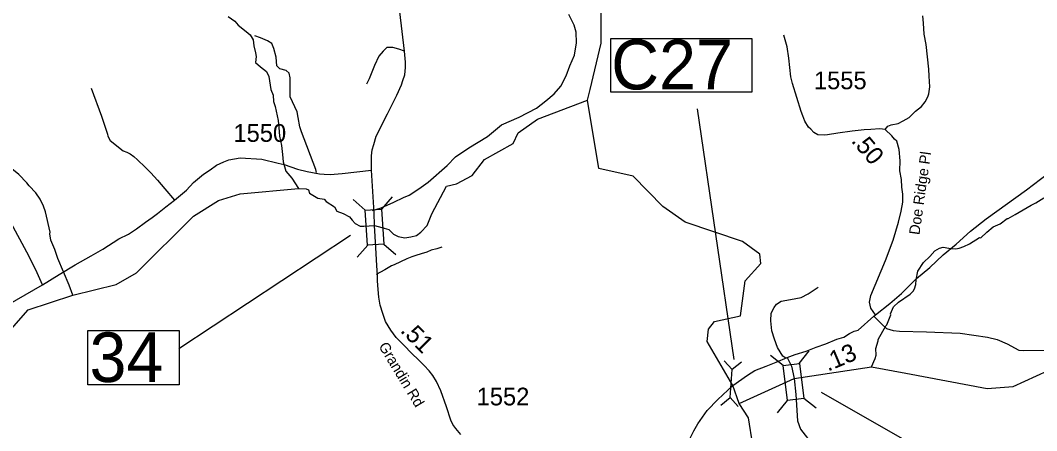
# Model space of a CAD drawing. Extents: x 1159738 to 1321356, y 736314 to 882035.
# Drawn here: x 1285565 to 1292734, y 825517 to 828411 of the extents above; entities that cross this region are included whole.
import ezdxf

# ---------------------------------------------------------------- set-up
doc = ezdxf.new("R2010")
doc.units = 0
for name, color, linetype in [('Exist Hydrographic Creek Single Shore', 7, 'Continuous'), ('Exist Hydrographic Misc Water Feature', 7, 'Continuous'), ('Exist Road Non-System Type 51', 7, 'Continuous'), ('Exist Road Primary NC Attributed', 7, 'Continuous'), ('Exist Road Primary NC Mileage Hundredths English Label', 7, 'Continuous'), ('Exist Road Primary NC Structure Culvert CELL', 7, 'Continuous'), ('Exist Road Primary NC Structure Culvert Number Label', 7, 'Continuous'), ('Exist Road Secondary Mileage Hundredths English Label', 7, 'Continuous'), ('Exist Road Secondary Structure Standard Bridge CELL', 7, 'Continuous'), ('Exist Road Secondary Structure Standard Bridge Number Label', 7, 'Continuous'), ('Exist Road Secondary Type 41 Attributed', 7, 'Continuous'), ('Exist Road Secondary Type 51 Attributed', 7, 'Continuous'), ('Exist Road Secondary Type 51 Label', 7, 'Continuous'), ('Exist Road Secondary Type 51 Number Label', 7, 'Continuous')]:
    doc.layers.add(name, color=color, linetype=linetype)

msp = doc.modelspace()

# ---------------------------------------------------------------- linework, layer by layer
at = {"layer": 'Exist Hydrographic Creek Single Shore'}
for points in [[(1289566.9, 827847.4), (1289584.9, 827922.5), (1289663, 828250.1), (1289663, 828657.6), (1289730.9, 828776.4), (1289766.8, 828884), (1289886.9, 829022.8), (1289947.9, 829123.3), (1290625.9, 829881.2), (1290759.9, 830262.5), (1290760.8, 830620.3), (1290821.8, 830727.5), (1291218.8, 830959.1), (1291529.9, 831376.3), (1291833.9, 831550.8), (1291894.9, 831634.9), (1291922.9, 831775.5), (1292044.9, 831996.3), (1292134.9, 832588.6), (1292131.8, 832838.2), (1292078.8, 833029.6)], [(1289041.9, 827542.8), (1289076.9, 827617.6), (1289212.9, 827713.3), (1289566.9, 827847.4)], [(1290589.9, 825834.6), (1290409, 826146.5), (1290418.9, 826231.6), (1290462, 826286.6), (1290645.9, 826325.6), (1290677, 826574.5), (1290788.9, 826697), (1290781.9, 826762.7), (1290658.9, 826850.5), (1290253.9, 826986.7), (1290097.9, 827098.2), (1289886.9, 827312.5), (1289646, 827366.5), (1289566.9, 827847.4)], [(1288062.5, 826965), (1288115.5, 826950.3), (1288165.7, 826935.1), (1288198.4, 826903.2), (1288229.5, 826885.7), (1288277.3, 826876.1), (1288319.6, 826883.3), (1288359, 826892.5), (1288389.3, 826916.4), (1288435.5, 826965), (1288469, 827045.5), (1288570.7, 827242), (1288642.9, 827258.6), (1288752.9, 827315.5), (1288838.9, 827428.7), (1289041.9, 827542.8)], [(1285249.8, 825948), (1285621.1, 826368.3), (1285935.3, 826473.6), (1286240.9, 826548.6), (1286384.9, 826631.1), (1286785.9, 827030), (1286963.9, 827141.4), (1287114.9, 827187.6), (1287526.8, 827223.8), (1287581, 827223.3), (1287598.6, 827214.5), (1287605.7, 827193), (1287664.7, 827157.9), (1287707.8, 827149.2), (1287723.7, 827134), (1287781.8, 827096.1), (1287799, 827065.1), (1287842.9, 827049.1), (1287888.3, 827026), (1287906.5, 827002.5), (1287928.2, 826979), (1287961.6, 826959.8), (1287987.5, 826958.9), (1288062.5, 826965)], [(1291023.4, 825885.1), (1291568.3, 825966.9), (1291811.9, 825921.4), (1292384.9, 825814.7), (1292569, 825827.4), (1292898, 825978.4), (1293472, 825947.2), (1293731.9, 825981.3), (1293890.9, 826037.2), (1293975, 826035.6)], [(1290635.6, 825709.4), (1290589.9, 825834.6)], [(1290635.6, 825709.4), (1291023.4, 825885.1)], [(1289088.9, 821967.9), (1289075, 822427.8), (1289340.9, 823072.4), (1289437, 823270.7), (1289438.2, 823496.2), (1289728, 823553.7), (1290904.3, 824116.3), (1290985.4, 824250.2), (1291030.2, 824463.7), (1290971.9, 824658), (1290821.9, 824986), (1290732.9, 825414.6), (1290700.7, 825607.4), (1290635.6, 825709.4)]]:
    msp.add_lwpolyline(points, dxfattribs=at)
at = {"layer": 'Exist Hydrographic Misc Water Feature'}
for points in [[(1287030.6, 828439.3), (1287077.7, 828405), (1287101.3, 828377.1), (1287158.6, 828332.6), (1287186.5, 828309.1), (1287207.9, 828272.6), (1287212.2, 828231.8), (1287225, 828182.5), (1287229.3, 828156.8), (1287225, 828113.9), (1287259.3, 828083.8), (1287302.2, 828049.5), (1287317.2, 828015.2), (1287332.2, 827923), (1287349.4, 827882.2), (1287351.5, 827839.3), (1287361.9, 827803.7), (1287383.3, 827705), (1287387.6, 827655.7), (1287394.1, 827593.5), (1287406.9, 827529.1), (1287415.5, 827464.8), (1287419.8, 827413.3), (1287439, 827346.1), (1287479.7, 827296.7), (1287526.8, 827223.8)], [(1285935.3, 826473.6), (1285909.9, 826543.6), (1285829.5, 826730.1), (1285809.2, 826793.5), (1285781.4, 826859.7), (1285773, 826905.8), (1285775.2, 826915.8), (1285743.6, 827060.9), (1285728.9, 827101.4), (1285704.3, 827150.1), (1285673.7, 827195.1), (1285627.1, 827244.5), (1285611.8, 827265), (1285555.5, 827322.8), (1285493, 827372.8), (1285447.8, 827393.7), (1285373.2, 827446.6), (1285363.6, 827458.9), (1285329.5, 827521.9), (1285240.5, 827651.2)], [(1291568.3, 825966.9), (1291594.9, 826025.2), (1291601.6, 826049), (1291599.1, 826097.1), (1291616.5, 826151.3), (1291615.1, 826160.6), (1291670.4, 826255.8), (1291678.1, 826262.6), (1291704.4, 826333.8), (1291702.6, 826341.9), (1291724.1, 826389.2), (1291759.1, 826424.1), (1291842.9, 826479.5), (1291863.5, 826500.8), (1291872, 826516.6), (1291881, 826548.3), (1291884, 826580.2), (1291895.9, 826641), (1291935.7, 826702.6), (1291981, 826745.2), (1292016.3, 826784.1), (1292048.9, 826803.1), (1292075.1, 826810.2), (1292114.9, 826805), (1292122.8, 826800.8), (1292162.8, 826799.5), (1292187, 826804.8), (1292219.3, 826815.7), (1292259.9, 826834.4), (1292331.2, 826878.2), (1292341.3, 826877.9), (1292382.1, 826917.8), (1292427.7, 826955.2), (1292476.6, 826976.7), (1292525.4, 827012.2), (1292533.5, 827013.9), (1292582.3, 827040.4), (1292694.4, 827106.9), (1292728.9, 827123.8), (1292784, 827158.1)]]:
    msp.add_lwpolyline(points, dxfattribs=at)
at = {"layer": 'Exist Road Non-System Type 51'}
for points in [[(1288050, 827069.9), (1288109.7, 827088.6), (1288200.4, 827128.4), (1288267.5, 827160.7), (1288307.2, 827176.9), (1288376.8, 827221.6), (1288441.4, 827270.1), (1288575.6, 827388.2), (1288634, 827447.9), (1288728.4, 827511.3), (1288859.4, 827592.5), (1288960, 827673.3), (1289083, 827728), (1289207.2, 827792.6), (1289273.1, 827843.6), (1289330.2, 827893.4), (1289377.5, 827945.6), (1289414.7, 828020.2), (1289440.6, 828090.4), (1289474.2, 828165), (1289489.1, 828252), (1289486.6, 828327.9), (1289472.9, 828377.6), (1289434.4, 828453.4)], [(1291664.6, 827640.3), (1291683.8, 827663.6), (1291708, 827674.7), (1291756.5, 827682.8), (1291792.8, 827703), (1291834.2, 827726.2), (1291879.6, 827770.7), (1291921, 827804), (1291947.3, 827835.3), (1291965.5, 827870.7), (1291972.5, 827892.9), (1291980.6, 827942.4), (1291976.6, 828017.2), (1291974.5, 828065.7), (1291955.4, 828239.7), (1291940.2, 828314.4), (1291936.2, 828391.2), (1291931.1, 828443.8)], [(1287654.1, 827337), (1287650.8, 827358.3), (1287549.3, 827623.5), (1287535.8, 827660.4), (1287525.9, 827725.2), (1287517.8, 827766.6), (1287467.8, 827871.1), (1287467.8, 827917.2), (1287469.5, 827963.3), (1287467.8, 828005.9), (1287462.4, 828039.6), (1287441.2, 828057.3), (1287395.1, 828068), (1287375.6, 828091), (1287370.3, 828151.3), (1287354.3, 828211.7), (1287338.4, 828248.9), (1287308.2, 828266.7), (1287258.6, 828287.9), (1287219.6, 828302.1)], [(1288275.7, 828194.3), (1288234.9, 828206.7), (1288192.3, 828219.1), (1288149.8, 828219.1), (1288125, 828194.3), (1288093.1, 828158.8), (1288062.9, 828093.2), (1288025.7, 827999.2), (1288006.2, 827961.9)], [(1286063.9, 827932.3), (1286138.3, 827735.4), (1286179.1, 827608.7), (1286182.9, 827594.6), (1286198.6, 827563.3), (1286291.8, 827490.8), (1286317.6, 827482.2), (1286339.4, 827469.6), (1286365, 827451.1), (1286392.3, 827426.3), (1286445.1, 827375), (1286486.2, 827336), (1286532.9, 827282.8), (1286585.5, 827221.5), (1286653.9, 827143)], [(1285721.2, 826546.3), (1285674.7, 826650.2), (1285611.2, 826775.8), (1285498.1, 826985.1), (1285428.3, 827102.9), (1285398.9, 827135.5), (1285369.5, 827144.8), (1285316.8, 827155.6), (1285279.6, 827157.2), (1285219.2, 827146.3), (1285186.6, 827140.1), (1285171.1, 827137), (1285093.7, 827126.2), (1285037.9, 827118.4), (1284988.3, 827112.2), (1284951.1, 827109.1), (1284896.9, 827112.2), (1284836.5, 827130.8), (1284692.4, 827253.3), (1284613.3, 827324.6)], [(1288538.6, 826811.4), (1288502.3, 826800.3), (1288462.1, 826789.1), (1288431.8, 826775.9), (1288393.4, 826764.8), (1288355.1, 826751.8), (1288326.9, 826742.4), (1288290.4, 826729.3), (1288246, 826708.4), (1288201.5, 826687.4), (1288183.2, 826680), (1288136.6, 826651.1), (1288075.7, 826618.5)], [(1290964, 826027.8), (1290942.6, 826041.6), (1290906.7, 826104.2), (1290883.8, 826163), (1290867, 826220.3), (1290858.6, 826290.6), (1290862.5, 826344.5), (1290882.4, 826385.8), (1290899.9, 826409.4), (1290932.7, 826430.8), (1290997.6, 826440.8), (1291072.4, 826455.3), (1291122.1, 826482), (1291151.6, 826499.9), (1291192.8, 826528.2)]]:
    msp.add_lwpolyline(points, dxfattribs=at)
at = {"layer": 'Exist Road Primary NC Attributed'}
for points in [[(1291597.3, 826333.1), (1291697.8, 826414.8), (1291779.6, 826484.8), (1291885.4, 826589.2), (1291979.4, 826666.9), (1292074.5, 826757.4), (1292166.3, 826833.2), (1292268.4, 826923.5), (1292377.1, 827009.9), (1292662.3, 827216), (1292811.3, 827329.2), (1292983.9, 827460.3), (1293335.2, 827726.9), (1293477.5, 827835.7), (1293630.9, 827954.1), (1293722, 828026), (1293817.4, 828100.5), (1293897.4, 828159.7), (1294079.6, 828282.9), (1294359.9, 828487.9)], [(1291586.3, 826324.1), (1291597.3, 826333.1)], [(1290973.9, 826032), (1291031.1, 826055.1), (1291108.3, 826078.2), (1291179, 826106.9), (1291246.3, 826129.4), (1291325.1, 826162), (1291374.4, 826177.3), (1291414.2, 826202.7), (1291447.2, 826217.8), (1291474.3, 826225), (1291586.3, 826324.1)], [(1289404.6, 824497.9), (1289593.4, 824645.8), (1289898.6, 824904.8), (1290021.8, 825005), (1290076.9, 825070.5), (1290160.2, 825205.8), (1290315.3, 825515.7), (1290343.2, 825565.6), (1290377.1, 825611.5), (1290411, 825659.4), (1290484.8, 825737.2), (1290589.9, 825834.6), (1290694.2, 825908.8), (1290746, 825940.8), (1290825, 825972), (1290896.8, 825999.5), (1290973.9, 826032)]]:
    msp.add_lwpolyline(points, dxfattribs=at)
at = {"layer": 'Exist Road Primary NC Structure Culvert CELL'}
for p, q in [((1290530.7, 826009.3), (1290586.7, 825947.6)), ((1290651.3, 826000.1), (1290586.7, 825947.6)), ((1290571.6, 825749.8), (1290586.7, 825947.6)), ((1290507, 825697.2), (1290571.6, 825749.8)), ((1290627.6, 825688.1), (1290571.6, 825749.8))]:
    msp.add_line(p, q, dxfattribs=at)
at = {"layer": 'Exist Road Primary NC Structure Culvert Number Label'}
msp.add_line((1290600, 826019.2), (1290340.6, 827786), dxfattribs=at)
msp.add_lwpolyline([(1289729.5, 828283.9), (1290724.9, 828283.9), (1290724.9, 827904), (1289729.5, 827904)], close=True, dxfattribs=at)
at = {"layer": 'Exist Road Secondary Structure Standard Bridge CELL'}
for p, q in [((1287912.3, 827146.5), (1287997.6, 827072.1)), ((1288187.5, 827165.4), (1288113.1, 827080.1)), ((1288129.5, 826832.7), (1288214.8, 826758.4)), ((1288016.6, 826825), (1287942.3, 826739.7)), ((1290946.7, 825976.8), (1290857.6, 826046.7)), ((1291059, 825990.4), (1291128.9, 826079.4)), ((1290906, 825641.6), (1290975.8, 825730.7)), ((1291179.8, 825674.7), (1291090.8, 825744.5))]:
    msp.add_line(p, q, dxfattribs=at)
for points in [[(1288113.1, 827080.1), (1288130.1, 826832.8), (1288014.5, 826824.8), (1287997.6, 827072.1)], [(1290975.8, 825730.7), (1290946.1, 825976.8), (1291061.1, 825990.6), (1291090.8, 825744.5)]]:
    msp.add_lwpolyline(points, close=True, dxfattribs=at)
at = {"layer": 'Exist Road Secondary Structure Standard Bridge Number Label'}
msp.add_line((1287895.1, 826894.1), (1286684.5, 826093.5), dxfattribs=at)
msp.add_lwpolyline([(1286040.9, 826222.5), (1286685, 826222.5), (1286685, 825840.2), (1286040.9, 825840.2)], close=True, dxfattribs=at)
msp.add_lwpolyline([(1291214.7, 825788.1), (1292357.1, 825135.3), (1293377.1, 823646.1)], dxfattribs=at)
at = {"layer": 'Exist Road Secondary Type 41 Attributed'}
for points in [[(1290973.9, 826032), (1291003.8, 825971.2), (1291023.4, 825885.1)], [(1291023.4, 825885.1), (1291035.3, 825772.6), (1291047.5, 825585.7), (1291068.3, 825527.1), (1291160.4, 825408.7)]]:
    msp.add_lwpolyline(points, dxfattribs=at)
at = {"layer": 'Exist Road Secondary Type 51 Attributed'}
for points in [[(1288043, 827353.6), (1288041.8, 827456), (1288047.7, 827497.1), (1288057.7, 827535), (1288075.2, 827594.7), (1288155.7, 827752.6), (1288220.5, 827884.1), (1288254.6, 827956.6), (1288263.4, 827987), (1288276.9, 828026.6), (1288282.5, 828079.4), (1288281.4, 828115.7), (1288275.7, 828194.3), (1288242.6, 828471.6)], [(1291597.3, 826333.1), (1291563.3, 826381), (1291554.3, 826422.7), (1291563.3, 826469.9), (1291667.9, 826716), (1291721.6, 826860.3), (1291759.4, 826987.9), (1291777.8, 827064.3), (1291790.4, 827129.3), (1291790.4, 827183.8), (1291783.7, 827234.2), (1291779.5, 827287.9), (1291769.8, 827350), (1291771.9, 827419.2), (1291764.4, 827499), (1291746.7, 827558.6), (1291732.3, 827573.4), (1291712, 827597.6), (1291664.6, 827640.3), (1291627.3, 827645.6), (1291564, 827641.2), (1291517.9, 827638.1), (1291432.7, 827630.4), (1291331.1, 827615.4), (1291259.6, 827602.6), (1291235.3, 827600.5), (1291189.9, 827603.8), (1291163.1, 827619.9), (1291141.5, 827642.4), (1291125.7, 827658.3), (1291098.3, 827699.4), (1291083.6, 827737.7), (1291072.6, 827769.2), (1291011, 827965.7), (1291000.9, 828012.1), (1290985.4, 828143.8), (1290974.6, 828224.5), (1290951.8, 828305.8)], [(1284940.5, 826095.8), (1285721.2, 826546.3), (1285838.9, 826617.6), (1285952.1, 826685.8), (1286064.6, 826750.7), (1286147, 826797.9), (1286259.2, 826868.9), (1286328.1, 826903.4), (1286383.9, 826941.5), (1286447.5, 826986.4), (1286494.4, 827019.3), (1286533.5, 827047.5), (1286592.7, 827096.1), (1286653.9, 827143), (1286736.3, 827213.7), (1286787.9, 827266.7), (1286816.2, 827289.7), (1286857.1, 827326.7), (1286904, 827355.6), (1286949.8, 827388.9), (1287001.4, 827412.6), (1287036.7, 827427.4), (1287116.2, 827442.1), (1287269.3, 827431.8), (1287384.2, 827403.8), (1287425.5, 827393.3)], [(1287425.5, 827393.3), (1287520.4, 827360.4), (1287588.2, 827344.4), (1287675.9, 827328.5), (1287708.6, 827326.9), (1287750.8, 827324.5), (1287834.9, 827329.7), (1288043, 827353.6)], [(1288062.5, 826965), (1288060.9, 827053.5), (1288043, 827353.6)], [(1288673.1, 825490.3), (1288636, 825532.2), (1288616.9, 825560.1), (1288602.5, 825591.2), (1288572.2, 825685.2), (1288530.8, 825796.8), (1288501.3, 825863), (1288475, 825905.2), (1288448.7, 825937.9), (1288413.6, 825977), (1288372.2, 826019.2), (1288329.9, 826058.3), (1288266.9, 826121.3), (1288215.9, 826173.9), (1288178.5, 826224.9), (1288141.8, 826287.9), (1288121.9, 826342.1), (1288103.9, 826402.3), (1288095.2, 826457.3), (1288088.8, 826512.3), (1288084.8, 826574.4), (1288084, 826615.1), (1288080.4, 826680), (1288072.4, 826807.6), (1288062.5, 826965)], [(1291586.3, 826324.1), (1291644.7, 826265), (1291674.6, 826237.1), (1291720.9, 826224.3), (1291767.1, 826218.6), (1291956.9, 826214.4), (1292193.6, 826205.1), (1292387.2, 826176.4), (1292455.7, 826160.3), (1292526.4, 826129.9), (1292609.1, 826085.2), (1292642.7, 826082), (1293276, 826091.7)]]:
    msp.add_lwpolyline(points, dxfattribs=at)

# ---------------------------------------------------------------- texts
at = {"layer": 'Exist Road Primary NC Mileage Hundredths English Label'}
msp.add_text('.13', height=125, rotation=22.73534, dxfattribs=at).set_placement((1291261.5, 825932.5))
at = {"layer": 'Exist Road Primary NC Structure Culvert Number Label'}
msp.add_text('C27', height=350, dxfattribs=at).set_placement((1289732.7, 827923.8))
at = {"layer": 'Exist Road Secondary Mileage Hundredths English Label'}
for s, rotation, p in [('.50', 310.19528, (1291421.3, 827558.4)), ('.51', 314.97758, (1288240.3, 826217.7))]:
    msp.add_text(s, height=125, rotation=rotation, dxfattribs=at).set_placement(p)
at = {"layer": 'Exist Road Secondary Structure Standard Bridge Number Label'}
msp.add_text('34', height=350, dxfattribs=at).set_placement((1286053.5, 825859.9))
at = {"layer": 'Exist Road Secondary Type 51 Label'}
for s, rotation, p in [('Doe Ridge Pl', 81.95625, (1291907, 826894.6)), ('Grandin Rd', 301.13274, (1288089.7, 826113.5))]:
    msp.add_text(s, height=75, rotation=rotation, dxfattribs=at).set_placement(p)
at = {"layer": 'Exist Road Secondary Type 51 Number Label'}
for s, p in [('1555', (1291162.8, 827925.1)), ('1550', (1287068.6, 827554.1)), ('1552', (1288783.8, 825694.9))]:
    msp.add_text(s, height=125, dxfattribs=at).set_placement(p)

doc.saveas('drawing.dxf')
